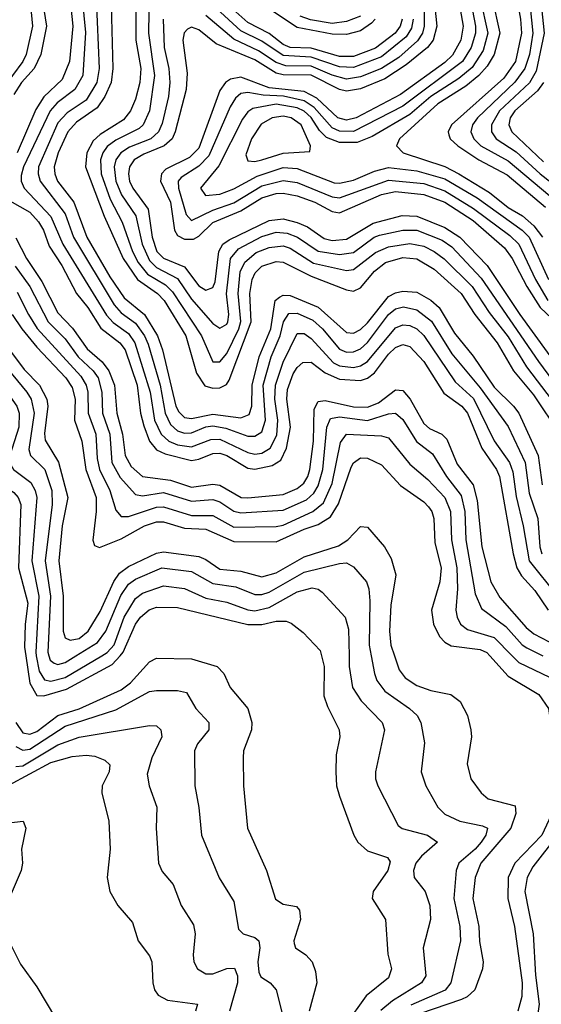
# Model space of a CAD drawing. Header units: inches. Extents: x 990535 to 1117859, y 769386 to 892122.
# Tile 1002 of 1056: x 1090261 to 1091744, y 839009 to 841809. Entities that reach past the tile are written whole.
import ezdxf

# ---------------------------------------------------------------- set-up
doc = ezdxf.new("R2010")
doc.units = ezdxf.units.IN
doc.header["$MEASUREMENT"] = 0
doc.layers.add('B0893', color=7, linetype='Continuous')
doc.layers.add('B0894', color=7, linetype='Continuous')

msp = doc.modelspace()

# ---------------------------------------------------------------- linework, layer by layer
at = {"layer": 'B0893', "color": 5}
for points, elevation in [([(1090249.7, 839810), (1090270, 839781.5), (1090290, 839777.1), (1090310, 839784.4), (1090370, 839830.2), (1090430.6, 839849.4), (1090550, 839903.1), (1090576.4, 839923.6), (1090630, 839982.8), (1090650, 839993.5), (1090750, 839991), (1090822.2, 839970), (1090841.5, 839950), (1090859.8, 839910), (1090910.1, 839850), (1090921.6, 839810), (1090920.1, 839790), (1090897, 839730), (1090896.1, 839710), (1090897, 839630), (1090908.8, 839510), (1090963, 839390), (1090988.2, 839308.2), (1091010, 839294.3), (1091047.7, 839287.7), (1091056.9, 839276.9), (1091059.3, 839250), (1091040.9, 839190), (1091041.9, 839181.9), (1091045.4, 839170), (1091074.7, 839150), (1091092.7, 839130), (1091102.5, 839102.5), (1091105.8, 839070), (1091084.6, 838990)], 3080), ([(1090278.7, 840000), (1090290, 839922.6), (1090310, 839887.4), (1090330, 839886.3), (1090394.4, 839905.6), (1090524.4, 839975.6), (1090546.5, 840000)], 3120), ([(1090308.4, 840000), (1090316.1, 839956.1), (1090331.7, 839931.7), (1090350, 839927.8), (1090390, 839938), (1090494.3, 840000)], 3140), ([(1090343.9, 840000), (1090347.7, 839987.7), (1090359.2, 839979.2), (1090370, 839975.1), (1090390, 839981.4), (1090420.6, 840000)], 3160), ([(1091119.2, 840000), (1091126.6, 839970), (1091126.1, 839886.1), (1091136, 839856), (1091169.5, 839790), (1091171.5, 839770), (1091161.3, 839718.7), (1091159.9, 839670), (1091162.3, 839630), (1091170, 839600.9), (1091210.7, 839490), (1091222.4, 839470), (1091250, 839445.2), (1091306.5, 839426.5), (1091314, 839414), (1091307.4, 839390), (1091266.5, 839330), (1091263, 839310), (1091301.1, 839250), (1091308.2, 839151.8), (1091318.2, 839110), (1091310, 839084.9), (1091246.6, 839033.4), (1091186.8, 838950)], 3120), ([(1091197.6, 840000), (1091198.1, 839970), (1091207.8, 839910), (1091232.1, 839872.1), (1091291.3, 839810), (1091298.1, 839790), (1091272.6, 839670), (1091272.8, 839650), (1091279.8, 839630), (1091337.4, 839517.4), (1091348.7, 839508.7), (1091420.2, 839490), (1091449.2, 839470), (1091403.1, 839430), (1091387, 839410), (1091380.4, 839390), (1091382.7, 839370), (1091413.5, 839330), (1091427.3, 839290), (1091428.7, 839250), (1091408.7, 839170), (1091416.2, 839090), (1091403.9, 839070), (1091321.1, 839018.9), (1091288.1, 838991.9)], 3140), ([(1091260.1, 840000), (1091269.8, 839949.8), (1091276.5, 839930), (1091299.4, 839899.4), (1091369.5, 839850), (1091390.8, 839830), (1091402, 839810), (1091412.3, 839752.3), (1091403, 839670), (1091416.3, 839630), (1091450.1, 839570.1), (1091470.2, 839550), (1091512.3, 839530), (1091576.8, 839516.8), (1091591.3, 839510), (1091586.3, 839490), (1091573.4, 839470), (1091556.5, 839450), (1091509.7, 839410), (1091501.8, 839390), (1091495.7, 839310), (1091512.6, 839230), (1091514.1, 839190), (1091486.6, 839070), (1091470.4, 839049.6), (1091373.4, 839006.6)], 3160), ([(1091326.5, 840000), (1091339.7, 839959.7), (1091357.3, 839937.3), (1091390, 839915.7), (1091430, 839901.8), (1091487.4, 839890), (1091513.2, 839870), (1091534, 839830), (1091543.9, 839790), (1091545.6, 839770), (1091533.3, 839693.3), (1091543.7, 839650), (1091573.4, 839610), (1091593.3, 839593.3), (1091670, 839573.9), (1091671.6, 839551.6), (1091657.1, 839510), (1091571.9, 839410), (1091556.3, 839370), (1091549.3, 839310), (1091566.7, 839230), (1091568.2, 839188.2), (1091579, 839130), (1091576.6, 839110), (1091555.3, 839050), (1091533.1, 839030), (1091517, 839023), (1091397.5, 838982.5)], 3180), ([(1091597.6, 840000), (1091650, 839942.4), (1091736.8, 839890), (1091765, 839850), (1091775, 839775), (1091786.3, 839750), (1091810, 839736.2), (1091848.6, 839728.6), (1091861.8, 839721.8), (1091871.5, 839710), (1091778.9, 839561.1), (1091745.4, 839490), (1091668.9, 839410), (1091650, 839370), (1091649.1, 839310), (1091668.3, 839230), (1091689.8, 839070), (1091688.9, 839031.1), (1091677, 838990)], 3220), ([(1091661.4, 840000), (1091680.6, 839980.6), (1091856.2, 839896.2), (1091875.2, 839870), (1091870.6, 839810), (1091878, 839790), (1091899.7, 839779.7), (1091948.6, 839768.6), (1091970.9, 839750), (1091964.6, 839730), (1091892.2, 839647.8), (1091822, 839558), (1091789.8, 839490), (1091720.3, 839399.7), (1091703.5, 839370), (1091697.2, 839330), (1091721.4, 839210), (1091728.1, 839091.9), (1091738.1, 839010), (1091732.6, 838970)], 3240), ([(1090250, 839742), (1090270, 839731.3), (1090290, 839734.4), (1090390, 839799.8), (1090534, 839846), (1090630, 839898.5), (1090650, 839901.6), (1090710, 839901), (1090735.3, 839895.3), (1090761.9, 839850), (1090799, 839810), (1090799, 839790), (1090766.4, 839750), (1090758.3, 839730), (1090759.2, 839630), (1090770.8, 839569.2), (1090778, 839490), (1090828.7, 839368.7), (1090870, 839301.3), (1090883.2, 839223.2), (1090896.9, 839210), (1090930, 839198.7), (1090940.9, 839190), (1090944, 839170), (1090938.5, 839130), (1090940.8, 839100.8), (1090947, 839087), (1090973.2, 839070), (1090990.1, 839050.1), (1091006.8, 838986.8)], 3060), ([(1090000, 839859.6), (1090054.6, 839770), (1090057.8, 839710), (1090064.1, 839684.1), (1090147.9, 839567.9), (1090170, 839545.9), (1090210, 839527.7), (1090230, 839524.8), (1090270.7, 839530), (1090278.8, 839510), (1090266.2, 839450), (1090268.7, 839410), (1090265.3, 839390), (1090231.5, 839310), (1090227.6, 839230), (1090230.2, 839190), (1090263.3, 839123.3), (1090310, 839059.2), (1090363.3, 838970)], 2980), ([(1090250, 839685.2), (1090270, 839687.6), (1090370, 839746.6), (1090430, 839768.5), (1090630, 839802.2), (1090650, 839800.5), (1090662, 839790), (1090665.5, 839770), (1090636.6, 839710), (1090623.8, 839663.8), (1090629.4, 839630), (1090651.5, 839570), (1090648.8, 839510), (1090656, 839410), (1090666.5, 839386.5), (1090697.8, 839350), (1090720.1, 839290), (1090755.5, 839235.5), (1090760.1, 839210), (1090754.3, 839150), (1090756.6, 839130), (1090766.4, 839110), (1090790, 839096.1), (1090810, 839095.5), (1090850, 839110.9), (1090871.6, 839111.6), (1090880.4, 839090), (1090880.4, 839070), (1090857.3, 838990)], 3040), ([(1090230, 839632), (1090350, 839696.7), (1090410, 839713.3), (1090450, 839717.5), (1090474.3, 839714.3), (1090503.5, 839703.5), (1090517.7, 839690), (1090515.7, 839670), (1090495.6, 839630), (1090495.1, 839610), (1090514.6, 839530), (1090518.4, 839450), (1090510.1, 839370), (1090517.8, 839330), (1090539.7, 839290), (1090582, 839242), (1090598, 839190), (1090630, 839146.7), (1090636.6, 839130), (1090639.2, 839070), (1090644.6, 839050), (1090654.7, 839034.7), (1090680.9, 839020.9), (1090766.7, 839010), (1090761, 838990)], 3020)]:
    msp.add_lwpolyline(points, dxfattribs=dict(at, elevation=elevation))
at = {"layer": 'B0894', "color": 5}
for points, elevation in [([(1091750, 842334.6), (1091730, 842312.3), (1091696.3, 842250), (1091667.1, 842150), (1091635.3, 842070), (1091610.9, 841990), (1091604, 841870), (1091626, 841770), (1091610, 841710), (1091590, 841676.1), (1091566.5, 841650), (1091530, 841619.8), (1091450, 841569.3), (1091340.7, 841470), (1091332.2, 841450), (1091351.8, 841430), (1091470, 841390.9), (1091510, 841370.4), (1091597.2, 841317.2), (1091650, 841274.9), (1091690.6, 841250.6), (1091722.5, 841222.5), (1091748, 841190)], 3580), ([(1091750, 842180.9), (1091688.6, 842010), (1091676, 841950), (1091670.7, 841890), (1091685.4, 841810), (1091687.4, 841770), (1091670.4, 841690), (1091637.7, 841642.3), (1091489.2, 841510), (1091479.6, 841490), (1091481.4, 841481.4), (1091484.6, 841470), (1091507.1, 841450), (1091566.7, 841410), (1091647.3, 841367.3), (1091755.8, 841275.8)], 3620), ([(1091778.7, 842150), (1091725.5, 842010), (1091705.4, 841910), (1091719.7, 841770), (1091710.6, 841709.4), (1091697.7, 841670), (1091669.1, 841630.9), (1091562.5, 841530), (1091548.5, 841510), (1091544, 841490), (1091552.5, 841470), (1091572.4, 841450), (1091650, 841407.8), (1091768.3, 841308.3)], 3640), ([(1091752.7, 841967.3), (1091740.1, 841890), (1091752.7, 841770), (1091730, 841662.1), (1091711, 841629), (1091625.1, 841550), (1091602.1, 841510), (1091602.3, 841490), (1091616, 841470), (1091672.7, 841432.7), (1091741.2, 841370), (1091793.3, 841330)], 3660), ([(1090318.1, 841910), (1090337.4, 841790), (1090321.1, 841710), (1090302.4, 841670), (1090266.7, 841630), (1090244.4, 841595.6)], 3280), ([(1090399.5, 841910), (1090412.3, 841790), (1090402.6, 841690), (1090381.4, 841638.6), (1090330.2, 841589.8), (1090306.7, 841553.3), (1090254.3, 841430)], 3320), ([(1091434.9, 841910), (1091447.5, 841790), (1091436.4, 841750), (1091420.9, 841730), (1091359.6, 841680.4), (1091299, 841641), (1091230, 841611.9), (1091190, 841605.1), (1091170, 841610), (1091090, 841650.7), (1091010, 841652.2), (1090990, 841657), (1090930, 841694.9), (1090820, 841740), (1090770, 841779.5), (1090750, 841787.1), (1090738.1, 841781.9), (1090728.3, 841771.7), (1090725.4, 841750), (1090737, 841657), (1090734.8, 841610), (1090703.6, 841490), (1090694.4, 841470), (1090671.7, 841450), (1090613.6, 841426.4), (1090586.6, 841410), (1090573.4, 841390), (1090570, 841370), (1090573.4, 841350), (1090583.1, 841330), (1090626.5, 841270), (1090637.7, 841190), (1090651.3, 841150), (1090670.2, 841130.2), (1090730, 841106.1), (1090770, 841052), (1090790, 841039.4), (1090810, 841046.8), (1090816.7, 841063.3), (1090827.5, 841150), (1090838.9, 841170), (1090856.9, 841183.1), (1090970, 841237.7), (1091010, 841242.4), (1091050, 841232.1), (1091079.3, 841219.3), (1091126.9, 841186.9), (1091150, 841181), (1091190, 841184.7), (1091266.4, 841230), (1091348.5, 841251.5), (1091390.2, 841249.8), (1091470, 841218.1), (1091512.5, 841190), (1091590, 841109.8), (1091683.4, 840970), (1091846.2, 840746.2)], 3480), ([(1091501.3, 841910), (1091521.7, 841790), (1091515.4, 841750), (1091492.1, 841707.9), (1091470, 841687.3), (1091343.6, 841596.4), (1091217.6, 841530), (1091190, 841522.8), (1091165.3, 841530), (1091105.8, 841585.8), (1091070, 841604.6), (1090970, 841615.4), (1090890, 841645.2), (1090860.6, 841639.4), (1090845.8, 841630), (1090830, 841607.5), (1090770, 841443.3), (1090743.5, 841416.5), (1090676.7, 841383.3), (1090664.2, 841370), (1090661.7, 841350), (1090690.2, 841290), (1090701.3, 841210), (1090710, 841195.1), (1090730, 841184.2), (1090754.9, 841185.1), (1090770, 841193.6), (1090810, 841232.3), (1090890, 841265.2), (1090950, 841302.6), (1090990, 841314.7), (1091010, 841315.9), (1091050, 841308.1), (1091099.9, 841290), (1091150, 841263.2), (1091170, 841259.6), (1091290, 841311.9), (1091330, 841319.8), (1091410, 841311.3), (1091470, 841289.5), (1091550, 841237.5), (1091639.8, 841159.8), (1091661.3, 841130), (1091703, 841050), (1091741.3, 840990), (1091807.6, 840927.6)], 3520), ([(1091534.6, 841910), (1091556.9, 841790), (1091556.6, 841770), (1091544.9, 841730), (1091519.7, 841690), (1091350, 841563), (1091210, 841490.5), (1091170, 841491.6), (1091150, 841501.3), (1091098.8, 841558.8), (1091070, 841578.3), (1091011.2, 841591.2), (1090953.7, 841593.7), (1090910, 841601.2), (1090890, 841598.5), (1090874.7, 841585.3), (1090859.5, 841560.5), (1090798.4, 841421.6), (1090770, 841392.5), (1090720.2, 841359.8), (1090711.8, 841350), (1090712.9, 841330), (1090734.7, 841254.7), (1090750, 841238.1), (1090810, 841267.4), (1090870, 841287.9), (1090950, 841335.9), (1091010, 841351.9), (1091050, 841346), (1091150, 841305), (1091170, 841302), (1091310, 841352.3), (1091410, 841342.9), (1091470, 841322.5), (1091551.8, 841271.8), (1091654.9, 841194.9), (1091680, 841170), (1091727.3, 841070), (1091762.9, 841010)], 3540), ([(1090439.2, 841870), (1090447.9, 841772.1), (1090440.5, 841650), (1090418.2, 841610), (1090367.8, 841572.2), (1090347.6, 841550), (1090272.1, 841390), (1090265.4, 841365.4), (1090265.1, 841350), (1090274.3, 841330), (1090350, 841249.3), (1090384.1, 841170), (1090508.2, 840968.2), (1090527.3, 840947.3), (1090570, 840916.5), (1090588.7, 840890), (1090632.1, 840750), (1090644.2, 840670), (1090663.4, 840630), (1090685.1, 840610), (1090710, 840599.7), (1090750, 840594.6), (1090804.6, 840615.4), (1090830, 840615.6), (1090910, 840578.2), (1090930, 840573.8), (1090950, 840576.2), (1090972.8, 840590), (1090992.2, 840627.8), (1090995.5, 840670), (1090986.6, 840730), (1090988.2, 840770), (1091010, 840834.5), (1091050, 840916.3), (1091070, 840916.7), (1091090, 840902.1), (1091153.4, 840833.5), (1091170, 840824.8), (1091210, 840819.7), (1091230, 840824.4), (1091250, 840836.6), (1091330, 840932.8), (1091350, 840941.1), (1091370, 840939.5), (1091390, 840929.5), (1091410, 840910.7), (1091498.8, 840778.8), (1091551.7, 840731.6), (1091610, 840611.6), (1091653.3, 840550), (1091663.3, 840523.3), (1091672.9, 840452.9), (1091692.9, 840370), (1091709.6, 840270), (1091790, 840169.4)], 3340), ([(1090478.5, 841870), (1090486.6, 841670), (1090480.7, 841630), (1090450, 841580.2), (1090395.8, 841544.2), (1090370, 841515.5), (1090314.7, 841390), (1090313.4, 841370), (1090319.3, 841350), (1090390, 841257.1), (1090413.8, 841190), (1090530, 840998), (1090550, 840975.5), (1090590, 840946.3), (1090615.5, 840910), (1090626.4, 840886.4), (1090660.2, 840770), (1090674.8, 840690), (1090690, 840657.8), (1090710, 840639.7), (1090730, 840632.7), (1090750, 840634.2), (1090790, 840651.1), (1090810, 840653.9), (1090847.1, 840647.1), (1090910, 840625), (1090930, 840624.1), (1090950, 840637.1), (1090960.1, 840670), (1090953.7, 840770), (1090976.1, 840850), (1091002, 840910), (1091010.8, 840949.2), (1091026.4, 840973.6), (1091050, 840974.3), (1091094.7, 840954.7), (1091122, 840930), (1091170, 840871.8), (1091190, 840863.4), (1091210, 840864.1), (1091230, 840873), (1091250, 840891.2), (1091310, 840970.3), (1091330, 840986.3), (1091352.1, 840992.1), (1091390, 840984), (1091431.5, 840951.5), (1091490, 840859.1), (1091570, 840762.3), (1091650, 840652.2), (1091697.8, 840550), (1091710, 840462.9), (1091734.4, 840390), (1091740.3, 840310), (1091746, 840290)], 3360), ([(1091570.8, 841870), (1091592.6, 841770), (1091578.6, 841721.4), (1091547.3, 841672.7), (1091510, 841641.6), (1091430, 841590.5), (1091370, 841538.9), (1091263.7, 841476.3), (1091220.8, 841459.1), (1091170, 841459.4), (1091133.6, 841473.6), (1091113.6, 841493.6), (1091090, 841530.9), (1091070, 841549), (1091050, 841558.3), (1090990, 841568.5), (1090924.2, 841555.8), (1090910, 841546.8), (1090894.4, 841525.6), (1090827.1, 841392.8), (1090775.3, 841330), (1090789.2, 841309.2), (1090830, 841313), (1090870, 841328), (1090936.2, 841363.8), (1091010, 841388.7), (1091050, 841385.4), (1091155.3, 841344.7), (1091170, 841343.7), (1091210, 841352.6), (1091270, 841377.7), (1091310, 841388.4), (1091390, 841379), (1091470, 841356.2), (1091562, 841302), (1091690, 841210.7), (1091709.8, 841190), (1091764.2, 841070)], 3560), ([(1091348.3, 841810), (1091342.7, 841790), (1091328.5, 841770), (1091272.6, 841727.4), (1091210, 841703.7), (1091170, 841704.1), (1091090, 841728.1), (1091030, 841730), (1091010, 841737.9), (1090970, 841769.1), (1090910, 841801), (1090832.7, 841870)], 3420), ([(1090520.8, 841850), (1090525.6, 841670), (1090520.9, 841630), (1090503.3, 841590), (1090481.5, 841558.5), (1090422.4, 841517.6), (1090397.7, 841490), (1090370.2, 841430), (1090359.5, 841390), (1090361, 841370), (1090369, 841350), (1090414.9, 841290), (1090452.4, 841190), (1090517.2, 841077.2), (1090557.9, 841017.9), (1090615.5, 840970), (1090652.5, 840910), (1090667, 840870), (1090705.4, 840710), (1090713.6, 840693.6), (1090730, 840677.8), (1090750, 840675.2), (1090810, 840687.2), (1090890, 840676.9), (1090913.4, 840686.6), (1090920.8, 840710), (1090922.3, 840770), (1090941.7, 840850), (1090975, 840930), (1090987.7, 841010), (1090999.8, 841020.2), (1091010, 841025.6), (1091030, 841024.4), (1091110, 840991.1), (1091190, 840919.3), (1091210, 840917.5), (1091230, 840927.8), (1091250, 840946.7), (1091310, 841021.4), (1091330, 841032.5), (1091350, 841037.2), (1091390, 841033.7), (1091430, 841011), (1091453.5, 840990), (1091497.1, 840917.1), (1091550, 840852), (1091610, 840763.4), (1091665.5, 840710), (1091680.1, 840690), (1091734.8, 840570), (1091746.5, 840486.5)], 3380), ([(1090591.3, 841848.7), (1090591, 841750), (1090605.9, 841670), (1090602.6, 841630), (1090590, 841582.4), (1090576.2, 841550), (1090556.5, 841523.5), (1090490, 841482.5), (1090470, 841464.2), (1090452.2, 841430), (1090448.1, 841390), (1090501.2, 841250), (1090555.6, 841130), (1090596.2, 841070), (1090652.7, 841030), (1090672, 841010), (1090733.1, 840910), (1090764.1, 840804.1), (1090787.8, 840767.8), (1090810, 840761.1), (1090830, 840761.9), (1090848.9, 840771.1), (1090856.6, 840783.4), (1090919.5, 840950), (1090915.5, 841030), (1090921.8, 841070), (1090930.7, 841089.3), (1090950, 841107.5), (1090990, 841120.8), (1091010, 841119), (1091090, 841079), (1091190, 841040.4), (1091210, 841037.2), (1091230, 841046.3), (1091270, 841094), (1091301.5, 841118.5), (1091350, 841132.2), (1091390, 841128.5), (1091439.6, 841099.6), (1091516.6, 841030), (1091555.4, 840970), (1091618.7, 840890), (1091664.7, 840810), (1091722.4, 840742.4), (1091796.7, 840630)], 3420), ([(1091271.5, 841810), (1091261.4, 841798.6), (1091230, 841777.2), (1091190, 841766.5), (1091150, 841767.5), (1091050, 841786.7), (1090939.7, 841859.7)], 3380), ([(1090293.6, 841830), (1090297.5, 841790), (1090279.9, 841710), (1090270, 841690), (1090211.3, 841610), (1090163.9, 841490), (1090070, 841320.3), (1090050, 841298.6), (1090000, 841261.8)], 3260), ([(1090627.9, 841830), (1090627, 841770), (1090644.8, 841650), (1090630, 841549.1), (1090612.1, 841510), (1090600.7, 841499.3), (1090534.1, 841465.9), (1090510, 841448.2), (1090497.4, 841430), (1090490.9, 841410), (1090492.5, 841370), (1090518.7, 841298.7), (1090552.9, 841232.9), (1090581.6, 841150), (1090598.3, 841118.3), (1090624.8, 841084.8), (1090675.2, 841055.2), (1090695.2, 841035.2), (1090777.8, 840910), (1090810, 840836.2), (1090830, 840835.5), (1090850, 840859.6), (1090884.3, 840930), (1090890.3, 840950.3), (1090882.3, 841030), (1090888.4, 841091.6), (1090901.1, 841118.9), (1090933.7, 841146.3), (1090970, 841161.4), (1091010, 841165.6), (1091030, 841159.2), (1091096.7, 841116.7), (1091190, 841095.8), (1091210, 841098.4), (1091273, 841147), (1091310, 841163), (1091370, 841172.1), (1091410, 841164.3), (1091439.3, 841150), (1091468.3, 841128.3), (1091547.3, 841050), (1091596, 840976), (1091650, 840906.9), (1091701.8, 840821.8), (1091833, 840650)], 3440), ([(1091410.9, 841830), (1091411.1, 841790), (1091405.9, 841770), (1091391.7, 841748.2), (1091338.7, 841701.3), (1091290, 841670), (1091230, 841645.8), (1091190, 841640), (1091150, 841650.8), (1091090, 841676.6), (1091017.7, 841677.7), (1090990, 841686.5), (1090940.3, 841720.3), (1090870, 841753), (1090790, 841820.6)], 3460), ([(1091379.4, 841810), (1091375.4, 841784.6), (1091359.9, 841760.1), (1091290, 841703.2), (1091210, 841673), (1091170, 841674.4), (1091090, 841702.4), (1091010, 841706.7), (1090950, 841747.2), (1090890, 841776.7), (1090820.4, 841840.4)], 3440), ([(1091230, 841818.8), (1091190, 841803.7), (1091150, 841798), (1091088, 841808), (1091058.5, 841818.5)], 3360), ([(1090668.9, 841810), (1090671.9, 841730), (1090685, 841670), (1090688.2, 841630), (1090684.2, 841590), (1090666.2, 841513.9), (1090655.7, 841490), (1090633.5, 841470), (1090573.7, 841446.3), (1090548.4, 841430), (1090534.7, 841410), (1090529.6, 841390), (1090534.1, 841350), (1090550.3, 841310.3), (1090591.4, 841251.4), (1090609.2, 841170), (1090630, 841124.3), (1090650, 841104), (1090710, 841072.5), (1090750, 841014.1), (1090810, 840945.1), (1090830, 840931.5), (1090850, 840943.3), (1090853.2, 840950), (1090855.5, 840970), (1090849.3, 841029.3), (1090860.2, 841130), (1090883, 841156.9), (1090950, 841192.7), (1090990, 841204.2), (1091021.3, 841201.3), (1091050.6, 841190.6), (1091110, 841150.5), (1091170, 841140.9), (1091210, 841146.8), (1091268.9, 841190), (1091283.9, 841196.1), (1091350, 841210.5), (1091390, 841209.8), (1091461.9, 841181.9), (1091490, 841162.4), (1091573.6, 841073.6), (1091736.5, 840836.5), (1091821.3, 840721.3)], 3460), ([(1091750.8, 841630), (1091733.4, 841606.6), (1091668.5, 841550), (1091655.5, 841530), (1091651.8, 841510), (1091660.5, 841490), (1091750, 841404.9)], 3680), ([(1090233.3, 841293.3), (1090290, 841261.6), (1090314.2, 841234.2), (1090328.6, 841210), (1090345.2, 841165.2), (1090380.7, 841110), (1090422.2, 841030), (1090454.8, 840990), (1090491.6, 840931.6), (1090546.1, 840890), (1090560.7, 840870), (1090594.8, 840770), (1090604.2, 840690), (1090613.7, 840653.7), (1090630.2, 840610.2), (1090650, 840585.9), (1090674.3, 840574.3), (1090750, 840555.4), (1090770, 840558.7), (1090810, 840575.4), (1090830, 840576), (1090850, 840569.4), (1090910, 840533.2), (1090930, 840530.3), (1090978.9, 840541.1), (1091003.3, 840556.7), (1091020.1, 840590), (1091031.3, 840650), (1091020.9, 840730), (1091022.6, 840757.4), (1091038.7, 840801.3), (1091050, 840819.5), (1091066.1, 840833.9), (1091090, 840835), (1091130, 840804.9), (1091170, 840787), (1091230, 840782.7), (1091250, 840789.2), (1091270, 840804.4), (1091310, 840857.6), (1091330, 840876.3), (1091350, 840884.8), (1091370, 840879.9), (1091410, 840836.5), (1091466.8, 840746.8), (1091518.1, 840710), (1091534.3, 840690), (1091574.8, 840590), (1091616.6, 840530), (1091625, 840510), (1091663.7, 840290), (1091674.7, 840250), (1091687.4, 840227.4), (1091725.4, 840185.4), (1091763.9, 840130)], 3320), ([(1090250, 841188), (1090280.5, 841130), (1090324.3, 841064.3), (1090370, 840975.5), (1090411.7, 840931.7), (1090452.5, 840872.5), (1090496, 840836), (1090514.9, 840810), (1090530.2, 840770), (1090537, 840690), (1090553.1, 840630), (1090560.9, 840570), (1090578.2, 840538.2), (1090610, 840510.1), (1090690, 840499.1), (1090750, 840480), (1090810, 840487.7), (1090830, 840484.8), (1090890.4, 840450.4), (1090910, 840448.8), (1091010, 840458.8), (1091050, 840475.4), (1091068.8, 840491.2), (1091080, 840510), (1091086.4, 840530), (1091096.9, 840610), (1091098.8, 840701.2), (1091110, 840723.3), (1091130, 840726), (1091210, 840708.1), (1091250, 840707.2), (1091280.8, 840719.2), (1091330, 840756.3), (1091350, 840754.1), (1091371.6, 840730), (1091410, 840660.9), (1091426.6, 840646.6), (1091461.6, 840630), (1091475.8, 840615.8), (1091505.4, 840545.4), (1091550, 840486.5), (1091562, 840442), (1091575.2, 840310), (1091600.7, 840210), (1091626.3, 840166.3), (1091701, 840081), (1091722.8, 840062.8), (1091810, 840016.7)], 3280), ([(1090247.8, 841107.7), (1090289.6, 841050), (1090342.4, 840950), (1090390, 840901.5), (1090427.7, 840850), (1090470.4, 840810.4), (1090484, 840790), (1090494.8, 840750), (1090496.6, 840690), (1090517.6, 840630), (1090523.1, 840550), (1090546.6, 840506.6), (1090590, 840458.7), (1090610, 840455), (1090670, 840464.1), (1090750, 840439.3), (1090810, 840444.5), (1090830, 840437.8), (1090870, 840411.2), (1090890, 840406.4), (1091010, 840413.8), (1091076.1, 840443.9), (1091097.2, 840462.8), (1091110, 840483.7), (1091123.1, 840530), (1091134.4, 840650), (1091144.9, 840675.1), (1091170, 840679.7), (1091250, 840669), (1091310, 840687.7), (1091330, 840689.7), (1091350, 840672.1), (1091389.1, 840609.1), (1091434.5, 840574.5), (1091474.3, 840510), (1091515.9, 840455.9), (1091526.8, 840410), (1091529.9, 840329.9), (1091556.4, 840176.4), (1091574.1, 840134.1), (1091643.5, 840083.5), (1091690, 840031), (1091702.9, 840022.9), (1091748.9, 840000)], 3260), ([(1090254.2, 841034.2), (1090286, 840970), (1090311.1, 840931.1), (1090434.7, 840794.7), (1090449.8, 840770), (1090454.9, 840750), (1090456.2, 840690), (1090477.4, 840630), (1090481.5, 840561.5), (1090488.1, 840530), (1090517.8, 840470), (1090534.2, 840414.2), (1090550, 840396.4), (1090570, 840395.9), (1090650, 840422.4), (1090670, 840423.6), (1090750, 840399.1), (1090810, 840399.2), (1090870, 840366.2), (1090990, 840367.9), (1091010, 840371.9), (1091094.5, 840410), (1091125.1, 840434.9), (1091150, 840490), (1091173.2, 840606.8), (1091190, 840630.1), (1091290, 840625.2), (1091310, 840619.9), (1091370, 840545.3), (1091421.6, 840501.6), (1091469.8, 840450), (1091485.6, 840410), (1091488.9, 840330), (1091504.4, 840250), (1091505.8, 840190), (1091501.1, 840130), (1091504.5, 840110), (1091514.5, 840090), (1091534.7, 840074.7), (1091610, 840052.2), (1091661.4, 840000)], 3240), ([(1090000, 840983.7), (1090030, 840982.4), (1090070, 840970.6), (1090090, 840956.6), (1090210, 840835.8), (1090281.6, 840750), (1090293.3, 840730), (1090301.8, 840690), (1090287.1, 840587.1), (1090292, 840570), (1090332.8, 840530), (1090352.8, 840470), (1090353.4, 840430), (1090333.9, 840270), (1090348.4, 840170), (1090340.8, 840010), (1090343.9, 840000)], 3160), ([(1090240, 840970), (1090267.5, 840930), (1090310, 840877.8), (1090392.3, 840790), (1090410, 840763.3), (1090418.9, 840730), (1090417.3, 840670), (1090437.8, 840610), (1090449.1, 840530), (1090478.3, 840450), (1090478.4, 840410), (1090468.7, 840328.8), (1090474.1, 840314.1), (1090487.7, 840307.7), (1090550, 840332.6), (1090615.5, 840370), (1090650, 840381.4), (1090670, 840381.2), (1090730, 840362.8), (1090790, 840360.2), (1090870, 840324.6), (1090990, 840323.8), (1091070, 840360), (1091110, 840373.3), (1091144.9, 840395.1), (1091167.5, 840432.4), (1091203.5, 840536.5), (1091210, 840549), (1091230, 840563.3), (1091250, 840561.8), (1091290, 840543.1), (1091343.8, 840483.8), (1091410, 840438), (1091423.5, 840423.5), (1091433, 840410), (1091438.7, 840390), (1091441.5, 840321.5), (1091459.2, 840250), (1091455.8, 840210), (1091432.4, 840130), (1091437.9, 840090), (1091455.1, 840055.1), (1091470, 840038.5), (1091488.1, 840028.1), (1091570, 840017.9), (1091589.2, 840009.2), (1091597.6, 840000)], 3220), ([(1090000, 840932.1), (1090010, 840932.4), (1090030, 840925.8), (1090110, 840879.5), (1090141.9, 840850), (1090180.4, 840790), (1090235, 840735), (1090252.6, 840710), (1090259.7, 840690), (1090258.8, 840650), (1090233.1, 840570), (1090232.6, 840550), (1090243.4, 840530), (1090293.2, 840493.2), (1090305.4, 840470), (1090309.8, 840450), (1090295.9, 840270), (1090315.9, 840170), (1090306.7, 840010), (1090308.4, 840000)], 3140), ([(1090000, 840868), (1090087.3, 840827.3), (1090144.6, 840750), (1090199.8, 840699.8), (1090214, 840674), (1090216.1, 840650), (1090188.4, 840570), (1090182.7, 840530), (1090190, 840508.1), (1090207.7, 840490), (1090244.5, 840464.5), (1090256.7, 840450), (1090264.1, 840430), (1090258, 840250), (1090284.1, 840150), (1090276.8, 840090), (1090275.1, 840024.9), (1090278.7, 840000)], 3120), ([(1090232, 840870), (1090273.9, 840813.9), (1090317, 840770), (1090338.1, 840730), (1090341.2, 840710), (1090331.9, 840631.9), (1090333.5, 840613.5), (1090371, 840551), (1090397.9, 840450), (1090381.6, 840370), (1090372.2, 840270), (1090384.8, 840170), (1090384.9, 840070), (1090390.8, 840050.8), (1090404.6, 840044.6), (1090430, 840048.8), (1090456.2, 840070), (1090490, 840126.2), (1090528.6, 840211.5), (1090545, 840235), (1090570, 840253.9), (1090650, 840292.3), (1090670, 840295.2), (1090770, 840282.4), (1090790, 840274.1), (1090830, 840246.7), (1090890, 840241.1), (1090950, 840224.7), (1090990, 840235.6), (1091070, 840281.1), (1091167.4, 840312.6), (1091193.8, 840330), (1091230, 840367.7), (1091250, 840365.5), (1091298.6, 840310), (1091317.1, 840277.1), (1091330.1, 840230), (1091316.1, 840143.9), (1091312.6, 840070), (1091316.6, 840030), (1091326.5, 840000)], 3180), ([(1090420.6, 840000), (1090482.5, 840037.5), (1090505.9, 840070), (1090548.8, 840171.2), (1090570, 840204), (1090590, 840218), (1090665, 840250), (1090750, 840239.4), (1090810, 840205.7), (1090876.1, 840196.1), (1090930, 840174.7), (1090950, 840174.5), (1090970, 840181), (1091070, 840237.7), (1091170, 840262.8), (1091190, 840264), (1091210, 840253.1), (1091246.8, 840210), (1091253.8, 840190), (1091256.3, 840156.3), (1091254.3, 840030), (1091260.1, 840000)], 3160), ([(1090494.3, 840000), (1090510, 840009.4), (1090530, 840031.2), (1090557.8, 840110), (1090590, 840163.2), (1090610, 840178.6), (1090670, 840198.7), (1090730, 840191.7), (1090790, 840164.1), (1090850, 840152.7), (1090910, 840131.2), (1090930, 840128.2), (1090970, 840137.4), (1091050, 840181.8), (1091092.9, 840192.9), (1091109.7, 840189.7), (1091121.4, 840181.4), (1091186.9, 840110), (1091196.1, 840076.1), (1091197.6, 840000)], 3140), ([(1090546.5, 840000), (1090555.5, 840010), (1090590, 840090.1), (1090604.3, 840110), (1090629.4, 840130.6), (1090650, 840138.6), (1090710, 840137.4), (1090910, 840088.8), (1090950, 840088.8), (1090990, 840098.1), (1091018.5, 840098.5), (1091032.8, 840092.8), (1091066.7, 840066.7), (1091115.4, 840015.4), (1091119.2, 840000)], 3120)]:
    msp.add_lwpolyline(points, dxfattribs=dict(at, elevation=elevation))
at = {"layer": 'B0894', "color": 5, "elevation": 3580}
msp.add_lwpolyline([(1091010, 841534.3), (1090979, 841530), (1090948.1, 841511.9), (1090920.2, 841470), (1090904.1, 841424.1), (1090910, 841407.2), (1090930, 841405.5), (1090950, 841409.8), (1091010, 841428.8), (1091086, 841434), (1091087.5, 841450), (1091061.6, 841510), (1091032.5, 841530)], close=True, dxfattribs=at)

doc.saveas('drawing.dxf')
